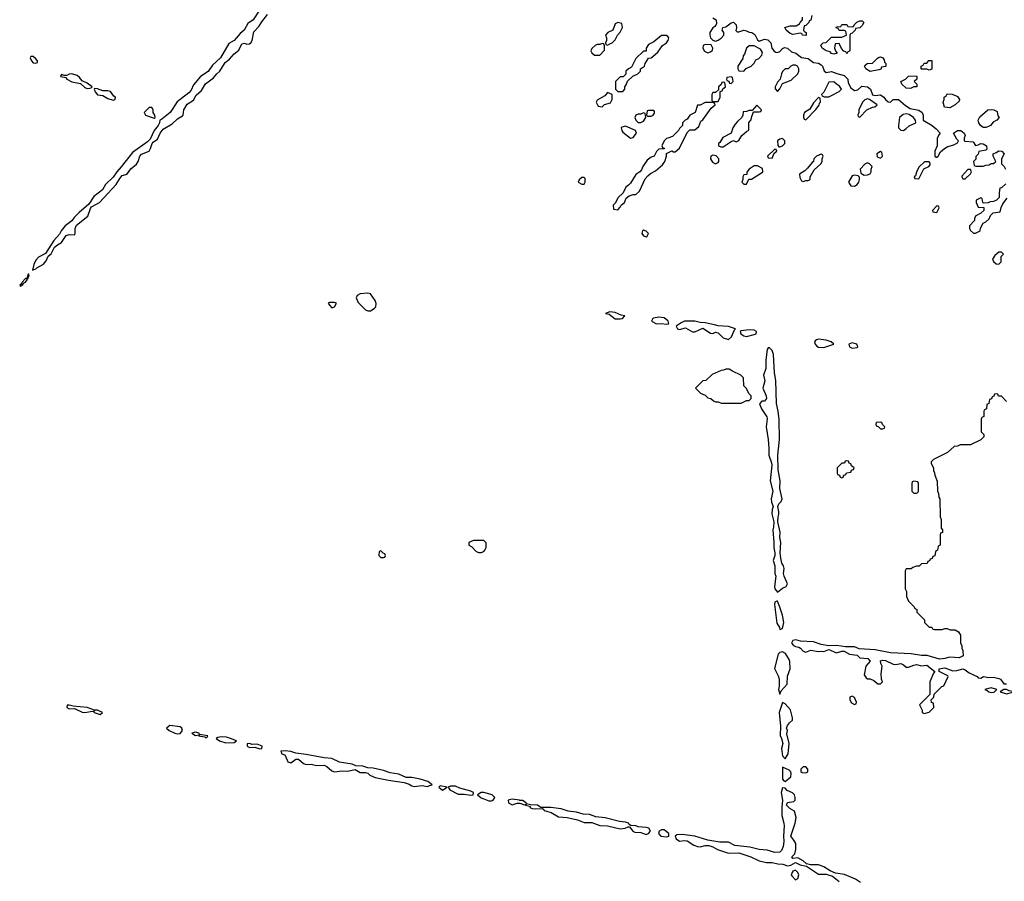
# Model space of a CAD drawing. Header units: inches. Extents: x 2701323 to 2964515, y 494916 to 722124.
# Tile 538 of 656: x 2854965 to 2862613, y 675680 to 682371. Entities that reach past the tile are written whole.
import ezdxf

# ---------------------------------------------------------------- set-up
doc = ezdxf.new("R2010")
doc.units = ezdxf.units.IN
doc.header["$MEASUREMENT"] = 0
for name, color, linetype in [('C8657', 7, 'Continuous'), ('C8658', 7, 'Continuous'), ('C8667', 7, 'Continuous'), ('C8668', 7, 'Continuous')]:
    doc.layers.add(name, color=color, linetype=linetype)

msp = doc.modelspace()

# ---------------------------------------------------------------- linework, layer by layer
at = {"layer": 'C8657', "color": 2, "elevation": 2}
for points in [[(2858570, 678326), (2858490, 678326), (2858454, 678310), (2858454, 678290), (2858476.9, 678276.9), (2858510, 678242), (2858530, 678232), (2858550, 678232), (2858570, 678242), (2858578, 678250), (2858587.3, 678272.7), (2858588, 678290), (2858587.3, 678307.3)], [(2857770, 678246), (2857758, 678242), (2857754, 678210), (2857770, 678194), (2857790, 678194), (2857802, 678198), (2857806, 678210), (2857802, 678222), (2857787.3, 678227.3)], [(2855350, 677048.7), (2855332.7, 677047.3), (2855331.3, 677030), (2855350, 677018.8), (2855390, 677021), (2855450, 676994), (2855470, 676990.8), (2855530, 677002), (2855539.6, 676999.6), (2855542, 676990), (2855590, 676976), (2855608.7, 676990), (2855570, 677008.7), (2855552, 677008), (2855542, 677002), (2855546, 677010), (2855488, 677030), (2855380.2, 677040.2)], [(2856130, 676889), (2856106, 676870), (2856126, 676850), (2856170, 676830.8), (2856190, 676824.9), (2856210, 676828), (2856229.2, 676850), (2856225.2, 676870), (2856210, 676879.5)], [(2856330, 676837.2), (2856302, 676830), (2856330, 676812), (2856358, 676818), (2856354, 676810), (2856402, 676802), (2856410, 676794), (2856422, 676798), (2856426, 676810), (2856360.4, 676820.4), (2856358, 676830)], [(2856530, 676802.7), (2856502.8, 676797.2), (2856492, 676790), (2856518, 676770), (2856565.6, 676754.4), (2856630, 676758), (2856648, 676770), (2856602, 676790), (2856570, 676798.4)], [(2856750, 676748.7), (2856732.7, 676747.3), (2856731.3, 676730), (2856750, 676718.8), (2856790, 676721), (2856830, 676707.7), (2856846, 676710), (2856848, 676730), (2856810, 676744), (2856770, 676742)], [(2857028, 676692), (2856994, 676690), (2857002, 676670), (2857021.1, 676661.1), (2857030.4, 676650.4), (2857048.5, 676608.5), (2857070, 676600.7), (2857110, 676627.3), (2857130, 676627.3), (2857170, 676593.4), (2857190, 676587.7), (2857230, 676590.6), (2857270, 676579.3), (2857330, 676580.5), (2857350.4, 676570.4), (2857390, 676537.3), (2857410, 676530.8), (2857470, 676538.8), (2857510, 676534.9), (2857570, 676547.3), (2857610, 676524), (2857650, 676524), (2857670, 676518.8), (2857684.9, 676504.9), (2857726.4, 676486.4), (2857830, 676464), (2857950, 676447.7), (2857990, 676433.4), (2858010, 676420.5), (2858030, 676417.1), (2858090, 676423.8), (2858130, 676416.3), (2858150, 676422.8), (2858168, 676430), (2858134.5, 676454.5), (2858074.2, 676474.2), (2858010, 676487), (2857966.6, 676486.6), (2857910, 676511.5), (2857841.2, 676521.2), (2857790, 676540.7), (2857710, 676557.6), (2857670, 676560.9), (2857630, 676575.1), (2857575.5, 676575.5), (2857548, 676590), (2857450, 676606), (2857390, 676634.5), (2857330, 676638.4), (2857190, 676665.6), (2857110, 676674), (2857070, 676687.6)], [(2858230, 676422), (2858221, 676410), (2858250, 676387.7), (2858286, 676410)], [(2858310, 676419), (2858292, 676410), (2858304.7, 676390), (2858370, 676357.3), (2858416.8, 676356.8), (2858470, 676348), (2858488, 676352), (2858488.7, 676370), (2858470, 676379.3), (2858382.5, 676402.5), (2858350, 676418)], [(2858570, 676369.2), (2858550, 676369), (2858522, 676350), (2858548.4, 676328.4), (2858570, 676319.1), (2858610, 676304), (2858630, 676304), (2858642, 676310), (2858655.3, 676330), (2858635.3, 676350)], [(2858790, 676318), (2858758, 676310), (2858761, 676290), (2858790, 676274), (2858830, 676286), (2858850, 676286), (2858886, 676274), (2858898, 676278), (2858894, 676270), (2858923.6, 676263.6), (2858932, 676250), (2858945.8, 676245.8), (2858970, 676242), (2859024.7, 676244.7), (2859036.9, 676236.9), (2859038, 676230), (2859093.2, 676213.2), (2859150, 676180.4), (2859216.1, 676176.1), (2859297.6, 676157.6), (2859350, 676137.1), (2859410, 676135.5), (2859470, 676112.4), (2859530.4, 676110.4), (2859630, 676086), (2859667.5, 676092.5), (2859690, 676102.8), (2859702, 676102), (2859728.7, 676068.7), (2859742, 676062), (2859790, 676058), (2859830, 676043.8), (2859849.5, 676050.5), (2859865.2, 676070), (2859851.3, 676091.3), (2859830, 676098.4), (2859770, 676103.7), (2859750, 676111.8), (2859712.9, 676112.9), (2859700.2, 676120.2), (2859694, 676130), (2859670, 676138.4), (2859624.7, 676144.7), (2859512.9, 676172.9), (2859441.3, 676181.3), (2859390, 676197.6), (2859342.4, 676202.4), (2859290, 676216.2), (2859225.1, 676225.1), (2859170, 676243), (2859090, 676254), (2859014, 676254), (2858986, 676270), (2858932.9, 676272.9), (2858900.4, 676280.4), (2858898, 676290), (2858870, 676308), (2858850, 676306), (2858846, 676310)]]:
    msp.add_lwpolyline(points, close=True, dxfattribs=at)
msp.add_lwpolyline([(2860000, 676056.7), (2859984, 676070), (2859970, 676079.3), (2859950, 676079.3), (2859931.3, 676070), (2859926, 676050), (2859946, 676030), (2859990, 676024.9), (2860000, 676027.7)], dxfattribs=at)
at = {"layer": 'C8658', "color": 2, "elevation": 2}
for points in [[(2856822.4, 682437.6), (2856779.3, 682370), (2856738, 682342), (2856708, 682290), (2856676.9, 682263.1), (2856630.3, 682209.8), (2856590, 682186), (2856525.4, 682074.6), (2856462.6, 682017.4), (2856430, 681967), (2856370, 681929.3), (2856315.3, 681864.8), (2856295.8, 681824.2), (2856278.2, 681801.8), (2856188.5, 681731.5), (2856133.4, 681650), (2856070, 681599), (2856052, 681590), (2856051, 681570), (2856041, 681550), (2856008.7, 681511.3), (2855977, 681443), (2855958.7, 681421.3), (2855839.9, 681340.1), (2855753.1, 681226.9), (2855719.1, 681190), (2855692, 681148), (2855630.8, 681090), (2855607.3, 681050), (2855541.6, 680998.4), (2855501.4, 680938.6), (2855425.7, 680874.3), (2855386.6, 680833.4), (2855370.4, 680809.6), (2855318.8, 680770), (2855286, 680730), (2855273.7, 680706.3), (2855230, 680655.3), (2855165.2, 680554.8), (2855110, 680525.2), (2855090, 680504), (2855073.4, 680470), (2855065.4, 680425.4), (2855090, 680434.8), (2855096.9, 680443.1), (2855150, 680473.4), (2855170, 680498.8), (2855185.6, 680534.4), (2855210, 680551.3), (2855235.6, 680604.4), (2855257.6, 680622.4), (2855290, 680639.3), (2855325.8, 680694.2), (2855350, 680703.1), (2855390, 680700.7), (2855395.6, 680710), (2855396.3, 680750), (2855406.2, 680773.8), (2855494.2, 680845.8), (2855515.1, 680904.9), (2855523.3, 680916.7), (2855585.2, 680950), (2855713.6, 681090), (2855741.4, 681138.5), (2855760.6, 681159.4), (2855790, 681168.5), (2855802.6, 681177.4), (2855827.2, 681212.8), (2855872.3, 681247.7), (2855885.1, 681270), (2855898.7, 681310), (2855910, 681325.5), (2855970, 681350.6), (2855981.3, 681370), (2855994, 681410), (2856000.7, 681419.3), (2856036.4, 681443.6), (2856056.3, 681490), (2856080.4, 681519.6), (2856150, 681562.4), (2856190, 681601.3), (2856230, 681623), (2856234.7, 681630), (2856239.7, 681670), (2856265.4, 681714.6), (2856313.8, 681746.2), (2856336.1, 681783.9), (2856378.2, 681821.8), (2856408.6, 681871.4), (2856470, 681919.3), (2856495.6, 681950), (2856519.7, 681970), (2856560.6, 682039.4), (2856595.5, 682064.5), (2856630, 682106.7), (2856666.1, 682133.9), (2856690, 682182.4), (2856710, 682187.2), (2856730, 682181.1), (2856750, 682182.4), (2856759.5, 682190), (2856769.8, 682210.2), (2856783.1, 682276.9), (2856823.3, 682316.7), (2856844.9, 682355.1), (2856889.8, 682410.2)], [(2860000, 682240.7), (2859988.4, 682248.4), (2859950, 682248.7), (2859890, 682198), (2859850, 682178), (2859832, 682150), (2859830, 682126), (2859810, 682126), (2859752, 682070), (2859716.9, 682003.1), (2859694, 681990), (2859674, 681970), (2859672, 681948), (2859652.7, 681927.3), (2859630, 681926), (2859594, 681890), (2859594, 681830), (2859610, 681814), (2859650, 681814), (2859666, 681830), (2859666, 681850), (2859676.4, 681863.6), (2859687.3, 681892.7), (2859728.7, 681931.3), (2859766, 681950), (2859786, 681970), (2859786, 681990), (2859818, 682010), (2859822, 682030), (2859848.7, 682071.3), (2859870, 682074), (2859920.4, 682119.6), (2859958, 682170), (2859990, 682192), (2860000, 682207)], [(2860000, 681451.5), (2859990, 681448), (2859972, 681430), (2859954, 681390), (2859958, 681378), (2859970, 681374), (2859972.7, 681367.3), (2859930, 681366), (2859910, 681346), (2859892, 681310), (2859870, 681302), (2859839.8, 681280.2), (2859806, 681230), (2859795.3, 681204.7), (2859782, 681190), (2859750, 681168), (2859710, 681102), (2859694.8, 681085.2), (2859672, 681070), (2859652.7, 681027.3), (2859610, 680986), (2859592, 680948), (2859574, 680930), (2859578, 680898), (2859610, 680894), (2859630, 680914), (2859638, 680930), (2859662, 680950), (2859676.4, 680983.6), (2859698, 681002), (2859730, 681012), (2859750, 681012), (2859780.4, 681039.6), (2859824, 681136), (2859843.1, 681156.9), (2859864.7, 681175.3), (2859904, 681196), (2859957.2, 681242.8), (2859975.3, 681270), (2859988, 681310), (2859988, 681332), (2860000, 681337.7)], [(2860000, 680031.6), (2859970, 680056), (2859930, 680059.3), (2859888, 680052), (2859882, 680050), (2859872, 680030), (2859910, 680007.7), (2859951, 680011), (2859990, 680006), (2860000, 680008.5)]]:
    msp.add_lwpolyline(points, dxfattribs=at)
for points in [[(2859610, 682348), (2859590, 682338), (2859571.3, 682288.7), (2859534, 682270), (2859514, 682250), (2859522, 682230), (2859522, 682210), (2859514, 682190), (2859518, 682178), (2859530, 682174), (2859550, 682182), (2859566, 682190), (2859590, 682214), (2859608.4, 682251.6), (2859630, 682274), (2859646, 682310), (2859642, 682342)], [(2859490, 682186), (2859470, 682178), (2859450, 682178), (2859434, 682170), (2859410, 682146), (2859402, 682130), (2859410, 682114), (2859430, 682094), (2859470, 682094), (2859507.3, 682132.7), (2859507.3, 682167.3), (2859502, 682182)], [(2855050, 682086), (2855046.8, 682073.2), (2855056, 682050), (2855070, 682036), (2855090, 682032), (2855102, 682038), (2855102, 682050), (2855088.7, 682070), (2855070, 682084)], [(2855370, 681949), (2855350, 681948.7), (2855330, 681938), (2855310, 681938), (2855290, 681946), (2855283.6, 681936.4), (2855282, 681930), (2855322, 681922), (2855332, 681910), (2855368.7, 681888.7), (2855436, 681876), (2855470, 681844), (2855490, 681837.3), (2855510, 681838.8), (2855519.3, 681840.7), (2855528.7, 681850), (2855490, 681877.2), (2855450, 681895.3), (2855430, 681922), (2855410, 681937.2)], [(2855544.7, 681835.3), (2855542, 681830), (2855551.3, 681810), (2855570, 681787.3), (2855610, 681780.7), (2855650, 681757.3), (2855690, 681746.8), (2855706, 681750), (2855708, 681770), (2855697.2, 681777.2), (2855670, 681812.7), (2855650, 681819.3), (2855610, 681819.3), (2855570, 681833.2)], [(2859530, 681806), (2859510, 681778), (2859450, 681746), (2859442, 681730), (2859458, 681698), (2859490, 681694), (2859508, 681712), (2859554.6, 681725.4), (2859568, 681750), (2859566, 681790)], [(2855990, 681688), (2855970, 681688), (2855932, 681650), (2855942, 681630), (2856010, 681604.7), (2856018, 681610), (2856014, 681630), (2856002, 681650), (2856002, 681670)], [(2859810, 681646), (2859790, 681638), (2859770, 681638), (2859751.6, 681628.4), (2859742, 681610), (2859752, 681590), (2859770, 681572), (2859790, 681572), (2859810, 681582), (2859828, 681610), (2859822, 681642)], [(2859890, 681666), (2859850, 681666), (2859838, 681662), (2859834, 681630), (2859842, 681622), (2859870, 681622), (2859886, 681630), (2859896.4, 681643.6), (2859896.4, 681656.4)], [(2859670, 681544), (2859642.8, 681537.2), (2859638, 681530), (2859641, 681510), (2859650, 681498), (2859710, 681451), (2859730, 681456), (2859755.3, 681490), (2859748, 681510)], [(2859350, 681146), (2859330, 681146), (2859310, 681126), (2859302, 681110), (2859330, 681094), (2859350, 681094), (2859358, 681110), (2859356.4, 681136.4)], [(2859810, 680735.3), (2859802, 680730), (2859798, 680710), (2859810, 680692), (2859830, 680684.7), (2859838, 680690), (2859848, 680710), (2859830, 680728)], [(2855035.3, 680395.3), (2855030, 680395.3), (2855019.6, 680360.4), (2855010, 680362), (2854981, 680330), (2854979.8, 680320.2), (2854964.7, 680310), (2854970, 680302), (2854986, 680310), (2854982, 680318), (2854990, 680312), (2854995.5, 680324.5), (2855010, 680332), (2855022, 680350), (2855020.4, 680359.6), (2855030, 680362), (2855033.2, 680370), (2855038, 680390)], [(2857670, 680246), (2857610, 680240.9), (2857586, 680230), (2857578.8, 680210), (2857593.7, 680173.7), (2857650, 680117.3), (2857670, 680110.7), (2857689.2, 680110.8), (2857710, 680122.8), (2857722, 680130), (2857730, 680142), (2857733.2, 680166.8), (2857726, 680190), (2857690, 680242)], [(2857410, 680175.3), (2857370, 680175.3), (2857362, 680170), (2857370, 680154), (2857390, 680134), (2857410, 680142), (2857426, 680170)], [(2859550, 680102), (2859514, 680090), (2859542.8, 680082.8), (2859590, 680047.7), (2859630, 680047.3), (2859646, 680050), (2859666, 680070), (2859636.5, 680076.5), (2859590, 680096)]]:
    msp.add_lwpolyline(points, close=True, dxfattribs=at)
at = {"layer": 'C8667', "color": 2, "elevation": 2}
for points in [[(2860078.7, 680000), (2860064.7, 679990), (2860074, 679970), (2860090, 679966), (2860136.9, 679976.9), (2860190, 679946.8), (2860210, 679947.3), (2860270, 679976), (2860330, 679936), (2860350, 679934.8), (2860370, 679942.8), (2860390, 679938.8), (2860430, 679899.1), (2860470, 679888), (2860493.3, 679906.7), (2860518, 679962), (2860526, 679970), (2860471.6, 679988.4), (2860390, 679993.2), (2860361.7, 680000)], [(2862630, 679406), (2862590, 679446), (2862567.3, 679447.3), (2862562, 679462), (2862550, 679466), (2862538, 679462), (2862532.7, 679447.3), (2862518, 679442), (2862512.7, 679427.3), (2862498, 679422), (2862494, 679390), (2862478, 679382), (2862474, 679350), (2862458, 679342), (2862454, 679330), (2862454, 679290), (2862438, 679282), (2862434, 679270), (2862434, 679170), (2862454, 679150), (2862454, 679130), (2862431.6, 679108.4), (2862351.1, 679068.9), (2862270, 679068), (2862250, 679058), (2862223.6, 679056.4), (2862171.6, 679008.4), (2862063.6, 678956.4), (2862043.6, 678936.4), (2862043.6, 678923.6), (2862062, 678890), (2862062, 678870), (2862071.6, 678851.6), (2862072.7, 678832.7), (2862092.7, 678787.3), (2862094, 678710), (2862102, 678690), (2862103.6, 678663.6), (2862112, 678650), (2862114, 678510), (2862122, 678490), (2862122, 678422), (2862132, 678410), (2862131.6, 678388.4), (2862118, 678382), (2862114, 678370), (2862114, 678290), (2862098, 678282), (2862094, 678250), (2862078, 678242), (2862072.7, 678207.3), (2862058, 678202), (2862052.7, 678187.3), (2862038, 678182), (2862032.7, 678167.3), (2862018, 678162), (2862012.7, 678147.3), (2861970, 678146), (2861952.7, 678127.3), (2861930, 678126), (2861903.6, 678116.4), (2861890, 678106), (2861850, 678106), (2861842, 678090), (2861842, 677950), (2861852, 677930), (2861852.7, 677892.7), (2861870, 677854), (2861914, 677810), (2861918, 677798), (2861934, 677790), (2861934, 677770), (2861994, 677710), (2861994, 677690), (2862030, 677654), (2862050, 677654), (2862058, 677638), (2862070, 677634), (2862130, 677634), (2862150, 677642), (2862170, 677642), (2862192.7, 677632.7), (2862230, 677632), (2862256.9, 677616.9), (2862272, 677590), (2862272, 677530), (2862282, 677510), (2862282, 677490), (2862291.1, 677471.1), (2862294, 677430), (2862263.6, 677416.4), (2862190, 677419.3), (2862150, 677409.3), (2862110, 677406), (2862012.5, 677432.5), (2861970, 677433.2), (2861890, 677446.6), (2861730, 677455.1), (2861610, 677478), (2861484.5, 677484.5), (2861450, 677499.3), (2861380.2, 677500.2), (2861311.9, 677511.9), (2861250, 677508.7), (2861190, 677518.4), (2861130, 677539.5), (2861030, 677545.2), (2860994.8, 677554.8), (2860970.8, 677549.2), (2860961, 677530), (2860976, 677510), (2860990, 677502), (2861018, 677498), (2861030, 677491), (2861050, 677466.8), (2861070, 677459.1), (2861110, 677475.5), (2861170, 677463.8), (2861190, 677467.7), (2861210, 677465.5), (2861250, 677480.7), (2861310, 677453), (2861350, 677466.8), (2861370, 677466.8), (2861410, 677443), (2861470, 677434.8), (2861490, 677414.8), (2861552, 677410), (2861571, 677390), (2861538, 677350), (2861523.6, 677283.6), (2861539.6, 677259.6), (2861550, 677252), (2861571.1, 677251.1), (2861599.6, 677239.6), (2861630, 677214), (2861650, 677214), (2861666, 677230), (2861658, 677250), (2861655.3, 677290), (2861665.2, 677350), (2861653.2, 677370), (2861650, 677391), (2861670, 677396.3), (2861690, 677393.4), (2861750, 677366.8), (2861770, 677362.8), (2861810, 677370.6), (2861830, 677361), (2861850, 677342), (2861870, 677342), (2861910, 677359.1), (2861930, 677362.8), (2861970, 677354), (2862010, 677357.3), (2862074, 677310), (2862063.5, 677296.5), (2862034, 677230), (2862034, 677130), (2861954, 677050), (2861974, 677010), (2861974, 676990), (2861990, 676982), (2862030, 676992), (2862066, 677030), (2862062, 677062), (2862047.3, 677067.3), (2862046, 677090), (2862066, 677110), (2862067.3, 677132.7), (2862127.3, 677192.7), (2862142, 677198), (2862178, 677270), (2862175.3, 677275.3), (2862106, 677310), (2862108, 677330), (2862150, 677337.3), (2862213.7, 677313.7), (2862244.1, 677315.9), (2862290, 677330.4), (2862310, 677323), (2862339.5, 677299.5), (2862402.8, 677270), (2862410, 677261), (2862430, 677256), (2862450.4, 677270.4), (2862490, 677262.8), (2862530, 677264), (2862570, 677255.5), (2862584.7, 677250), (2862610, 677214), (2862630, 677214)], [(2861495.3, 675670), (2861456.6, 675696.6), (2861372.3, 675732.3), (2861302, 675742), (2861260.9, 675760.9), (2861211.8, 675791.8), (2861170, 675807), (2861108.4, 675808.4), (2861075.5, 675815.5), (2861050, 675839.3), (2861010, 675862), (2860970, 675858), (2860962, 675870), (2860986, 675894), (2860992.7, 675927.3), (2860992.5, 675972.5), (2860979.3, 675999.3), (2860955.3, 676030), (2860989.3, 676130), (2860996.5, 676176.5), (2860984, 676224), (2860946.2, 676246.2), (2860921.2, 676270), (2860929.4, 676290.6), (2860979.3, 676300.7), (2860989.1, 676310.9), (2860989.3, 676330), (2860984, 676350), (2860967.3, 676367.3), (2860925.8, 676385.8), (2860910, 676402), (2860890, 676406), (2860880.7, 676370), (2860890.9, 676309.1), (2860884.9, 676255.1), (2860884.9, 676190), (2860901.6, 676130), (2860903, 676110), (2860897.3, 676030), (2860900.7, 675990), (2860894.8, 675950), (2860881.4, 675918.6), (2860870, 675907), (2860830, 675903.6), (2860770, 675920.7), (2860710, 675926), (2860635.9, 675944.1), (2860518.9, 675958.9), (2860470, 675983.7), (2860404.5, 675984.5), (2860310, 675999.3), (2860210, 676029.6), (2860110, 676042), (2860070, 676041.2), (2860056, 676030), (2860064, 676010), (2860090, 675990.7), (2860130, 675996.3), (2860150, 675994), (2860201.4, 675961.4), (2860230, 675950.4), (2860250, 675947.7), (2860290, 675957.3), (2860318, 675958), (2860350, 675947.3), (2860386.2, 675926.2), (2860470, 675899.3), (2860550, 675902), (2860644.7, 675870), (2860710, 675839.1), (2860764.9, 675824.9), (2860810, 675824.9), (2860854.4, 675814.4), (2860892.1, 675812.1), (2860930, 675800.7), (2860955.5, 675804.5), (2860990, 675824.7), (2861026.8, 675806.8), (2861076.9, 675796.9), (2861170, 675736.3), (2861230, 675736), (2861278.8, 675718.8), (2861330, 675678.8)], [(2860000, 676027.7), (2860008, 676030), (2860008, 676050), (2860000, 676056.7)]]:
    msp.add_lwpolyline(points, dxfattribs=at)
for points in [[(2860630, 679961.2), (2860570, 679955.3), (2860562, 679950), (2860566.8, 679930), (2860590, 679914.8), (2860610, 679910.8), (2860670, 679926), (2860686, 679930), (2860688, 679950), (2860670, 679959)], [(2861170.6, 679889.4), (2861154.4, 679885.6), (2861142.8, 679877.2), (2861138, 679870), (2861142.8, 679850), (2861155.5, 679835.5), (2861170, 679827.3), (2861210, 679825.5), (2861288, 679850), (2861268, 679870), (2861230, 679882.7)], [(2861430, 679861.2), (2861404.7, 679850), (2861411.3, 679830), (2861430, 679820.7), (2861470, 679826), (2861475.3, 679830), (2861468, 679850), (2861450, 679857.2)], [(2860790, 679822), (2860778, 679822), (2860771.3, 679808.7), (2860760.5, 679730), (2860759.3, 679660.7), (2860742.8, 679610), (2860753.4, 679566.6), (2860738, 679510), (2860762.8, 679450), (2860766, 679430), (2860750.6, 679409.4), (2860730, 679408), (2860712, 679388), (2860726, 679350), (2860767.5, 679287.5), (2860770.7, 679270), (2860764, 679210), (2860779.3, 679110), (2860784.5, 679044.5), (2860783, 678990), (2860804.9, 678930), (2860807.7, 678910), (2860793.4, 678790), (2860814.8, 678710), (2860802, 678650), (2860805.2, 678625.2), (2860818, 678590), (2860810, 678566), (2860807.5, 678532.5), (2860822.8, 678470), (2860820.7, 678430), (2860814, 678410), (2860824, 678310), (2860822.8, 678270), (2860831.3, 678230), (2860831.3, 678210), (2860818.8, 678170), (2860831, 678130), (2860831.1, 678071.1), (2860838, 678050), (2860827.9, 677967.9), (2860831, 677950), (2860850, 677924.7), (2860890, 677956), (2860918, 677970), (2860928, 677990), (2860902, 678050), (2860899, 678070), (2860904, 678110), (2860899, 678130), (2860885.2, 678150), (2860877.2, 678190), (2860872.7, 678230), (2860876, 678310), (2860869.2, 678350), (2860872, 678392), (2860852.5, 678472.5), (2860855.1, 678510), (2860862.7, 678530), (2860862.7, 678550), (2860852.7, 678590), (2860861.2, 678610), (2860880.9, 678630), (2860887.3, 678650), (2860869.3, 678729.3), (2860873.2, 678790), (2860855.5, 678875.5), (2860853.2, 678990), (2860866, 679110), (2860864.7, 679264.7), (2860857.2, 679330), (2860843.7, 679390), (2860838, 679570), (2860827.2, 679627.2), (2860820.9, 679770), (2860810, 679802)], [(2860450, 679658), (2860431.6, 679648.4), (2860412.7, 679647.3), (2860343.6, 679616.4), (2860294, 679570), (2860270, 679566), (2860214, 679510), (2860254, 679470), (2860290, 679454), (2860310, 679434), (2860334, 679430), (2860354, 679410), (2860370, 679402), (2860390, 679402), (2860412.7, 679392.7), (2860430, 679392), (2860570, 679394), (2860590, 679402), (2860610, 679414), (2860630, 679414), (2860646, 679430), (2860646, 679450), (2860628.4, 679468.4), (2860610, 679506), (2860588.4, 679528.4), (2860586, 679590), (2860566, 679610), (2860500.4, 679640.4), (2860476.4, 679656.4)], [(2861650, 679246), (2861618, 679242), (2861614, 679230), (2861618, 679218), (2861632.7, 679212.7), (2861650, 679194), (2861670, 679194), (2861682, 679198), (2861686, 679210), (2861667.3, 679227.3), (2861662, 679242)], [(2861390, 678946), (2861378, 678942), (2861372.7, 678927.3), (2861350, 678926), (2861314, 678890), (2861314, 678850), (2861318, 678838), (2861332.7, 678832.7), (2861338, 678818), (2861350, 678814), (2861362, 678818), (2861367.3, 678832.7), (2861382, 678838), (2861387.3, 678852.7), (2861422, 678858), (2861427.3, 678872.7), (2861442, 678878), (2861446, 678890), (2861427.3, 678907.3), (2861422, 678922), (2861407.3, 678927.3), (2861402, 678942)], [(2861910, 678786), (2861898, 678782), (2861894, 678770), (2861894, 678710), (2861910, 678694), (2861930, 678694), (2861942, 678698), (2861946, 678710), (2861946, 678770), (2861942, 678782)], [(2860850, 677855.3), (2860845.4, 677854.6), (2860831.6, 677848.4), (2860827.3, 677830), (2860845.5, 677685.5), (2860866, 677650), (2860870, 677634), (2860890, 677642), (2860901.2, 677690), (2860890, 677746), (2860870, 677808)], [(2860890, 677462.7), (2860870, 677457.2), (2860856.8, 677443.2), (2860826.6, 677333.4), (2860855.8, 677275.8), (2860863, 677250), (2860864.9, 677195.1), (2860858, 677170), (2860870, 677134), (2860880.2, 677159.8), (2860926, 677210), (2860930, 677274), (2860949.3, 677330), (2860946, 677386), (2860941.2, 677401.2), (2860913.2, 677450)], [(2861430, 677118), (2861414, 677110), (2861412, 677090), (2861425.4, 677065.4), (2861450, 677054), (2861462, 677058), (2861466, 677070), (2861450, 677106)], [(2862510, 677182.7), (2862462, 677170), (2862481, 677161), (2862492, 677150), (2862510, 677145.5), (2862530, 677147.7), (2862538, 677150), (2862555.3, 677170)], [(2862630, 677169), (2862610, 677168.7), (2862582, 677150), (2862630, 677134.8), (2862670, 677144.7), (2862686, 677150), (2862650, 677159)], [(2860890, 677068), (2860864.4, 676990), (2860874.4, 676885.6), (2860871.3, 676811.3), (2860882, 676790), (2860892, 676750), (2860882.8, 676710), (2860890, 676654), (2860910, 676632), (2860934, 676670), (2860942, 676750), (2860924, 676824), (2860929, 676850), (2860921.2, 676870), (2860929, 676890), (2860944, 676910), (2860968.7, 676930), (2860969, 676950), (2860951.8, 677011.8), (2860910, 677058)], [(2860890, 676566), (2860890, 676474), (2860899.6, 676459.6), (2860910, 676456), (2860955.3, 676490), (2860958, 676518), (2860955.3, 676530), (2860942.7, 676542.7)], [(2861070, 676568), (2861050, 676568), (2861032, 676550), (2861032.7, 676532.7), (2861043.6, 676523.6), (2861070, 676522), (2861086, 676530), (2861088, 676550)], [(2860990, 675765.2), (2860970, 675759), (2860957.3, 675730), (2860962, 675722), (2860990, 675691), (2861010, 675702), (2861018, 675730), (2861010, 675748.7)]]:
    msp.add_lwpolyline(points, close=True, dxfattribs=at)
at = {"layer": 'C8668', "color": 2, "elevation": 2}
for points in [[(2860350, 682384.7), (2860376, 682370), (2860378, 682342), (2860371.6, 682328.4), (2860363.6, 682316.4), (2860350, 682308), (2860326, 682270), (2860324.7, 682250), (2860330.9, 682230.9), (2860350, 682211.3), (2860370, 682204.7), (2860390, 682211.3), (2860412.9, 682227.1), (2860435.3, 682250), (2860435.3, 682270), (2860422, 682290), (2860426, 682310), (2860450, 682314.4), (2860490, 682345.3), (2860510, 682350.2), (2860530.3, 682330), (2860532.5, 682307.5), (2860527.5, 682287.5), (2860536.9, 682276.9), (2860550, 682276.3), (2860590, 682288.4), (2860610, 682284.4), (2860630, 682274), (2860652.3, 682272.3), (2860675.8, 682255.8), (2860695.2, 682215.2), (2860710, 682202.8), (2860750, 682220.3), (2860775.3, 682215.3), (2860800.5, 682190), (2860806.8, 682150), (2860826.4, 682126.4), (2860839.3, 682119.3), (2860850, 682115.5), (2860870, 682124), (2860890, 682146), (2860905.8, 682154.2), (2860930, 682150.3), (2860960.3, 682120.2), (2860994, 682110), (2861036.4, 682076.4), (2861090, 682068.2), (2861130, 682038), (2861170, 682031.7), (2861190, 682020.5), (2861200.5, 682010), (2861214.4, 681974.4), (2861230, 681961), (2861270, 681967.7), (2861311.7, 681951.7), (2861370, 681938), (2861398, 681910), (2861400.7, 681880.7), (2861422, 681842), (2861450, 681820.7), (2861474.8, 681825.2), (2861505.3, 681854.7), (2861550, 681850.3), (2861574, 681830), (2861590, 681786), (2861610, 681780.7), (2861650, 681788), (2861677.3, 681770), (2861690, 681751), (2861711.6, 681731.6), (2861730, 681731.3), (2861749.6, 681750.4), (2861790, 681751.4), (2861844.9, 681704.9), (2861882, 681682), (2861950, 681668.4), (2861974, 681650), (2861982.4, 681630), (2861982, 681590), (2862052, 681550), (2862083.6, 681523.6), (2862114, 681490), (2862103.6, 681476.4), (2862092.7, 681447.3), (2862092, 681390), (2862074, 681350), (2862074, 681310), (2862083.6, 681303.6), (2862090, 681302), (2862098, 681310), (2862116.4, 681343.6), (2862149, 681371), (2862173.6, 681386.4), (2862222, 681398), (2862250, 681414), (2862258, 681430), (2862244, 681444), (2862219, 681490), (2862250, 681510.3), (2862274.8, 681510), (2862300.4, 681490), (2862307.7, 681470), (2862301, 681450), (2862302, 681430), (2862306.4, 681426.4), (2862370, 681422), (2862390, 681394), (2862410, 681398), (2862430.4, 681410.3), (2862450, 681406.8), (2862473.4, 681390), (2862476, 681364), (2862470, 681358), (2862414, 681346), (2862410, 681326), (2862392.7, 681307.3), (2862391.6, 681288.4), (2862374, 681270), (2862378, 681238), (2862392.7, 681232.7), (2862450, 681234), (2862470, 681242), (2862496.4, 681243.6), (2862510, 681254), (2862530, 681254), (2862546, 681270), (2862526, 681310), (2862526, 681330), (2862550, 681338.8), (2862570, 681352.4), (2862594.8, 681350), (2862612.2, 681330), (2862590.6, 681290), (2862590.9, 681250.9), (2862611.3, 681230), (2862622, 681210)], [(2861118, 682402), (2861110, 682366), (2861098, 682362), (2861094, 682350), (2861070, 682326), (2861058, 682322), (2861054, 682290), (2861058, 682278), (2861074, 682270), (2861074, 682250), (2861070, 682248), (2861046, 682250), (2861042, 682262), (2861030, 682266), (2860970, 682255.3), (2860950, 682264), (2860918, 682290), (2860909, 682311), (2860950, 682322), (2860996.4, 682323.6), (2861022, 682338), (2861026, 682350), (2861046, 682370), (2861046, 682390)], [(2860000, 682207), (2860002, 682210), (2860008, 682230), (2860000.4, 682240.4), (2860000, 682240.7)], [(2860000, 681337.7), (2860030, 681352), (2860043.6, 681343.6), (2860056.4, 681343.6), (2860090, 681374), (2860150, 681494), (2860170, 681514), (2860210, 681514), (2860239, 681541), (2860256.4, 681583.6), (2860270, 681592), (2860336.4, 681683.6), (2860366, 681710), (2860362, 681722), (2860347.3, 681727.3), (2860290, 681728), (2860250, 681708), (2860230, 681706), (2860211.1, 681648.9), (2860170, 681628), (2860150, 681598), (2860134, 681590), (2860114, 681570), (2860112, 681548), (2860090, 681526), (2860082, 681510), (2860036, 681464), (2860000, 681451.5)], [(2862623.6, 681096.4), (2862590, 681066), (2862578, 681062), (2862572.7, 681027.3), (2862574, 680990), (2862551.6, 680968.4), (2862530, 680958), (2862503.6, 680956.4), (2862487.3, 680947.3), (2862450, 680946), (2862446, 680950), (2862442, 680982), (2862430, 680986), (2862394, 680970), (2862394, 680950), (2862410, 680914), (2862452.7, 680912.7), (2862454, 680890), (2862431, 680869), (2862391.6, 680848.4), (2862382, 680830), (2862382, 680810), (2862342, 680770), (2862342, 680750), (2862350, 680734), (2862372.7, 680712.7), (2862390, 680712), (2862426, 680730), (2862428.4, 680751.6), (2862449.1, 680790.9), (2862470, 680802), (2862495.3, 680824.7), (2862506, 680850), (2862526, 680870), (2862582, 680878), (2862588.4, 680911.6), (2862600.4, 680939.6), (2862636.4, 680983.6)], [(2860000, 680008.5), (2860006, 680010), (2860002, 680030), (2860000, 680031.6)], [(2860361.7, 680000), (2860290, 680017.2), (2860250, 680019.3), (2860210, 680029.2), (2860130, 680028.7), (2860102.8, 680017.2), (2860078.7, 680000)]]:
    msp.add_lwpolyline(points, dxfattribs=at)
for points in [[(2861390, 682106), (2861382, 682122), (2861367.3, 682127.3), (2861347.3, 682147.3), (2861330, 682186), (2861298, 682182), (2861294, 682150), (2861303.6, 682123.6), (2861314, 682110), (2861290, 682104), (2861270, 682109.2), (2861260.4, 682120.4), (2861230, 682129.3), (2861198, 682150), (2861188.4, 682171.6), (2861206, 682190), (2861230, 682194), (2861270, 682234), (2861350, 682234), (2861386, 682250), (2861382, 682282), (2861370, 682286), (2861330, 682286), (2861322, 682302), (2861308, 682308), (2861310, 682314), (2861342, 682318), (2861350, 682334), (2861390, 682334), (2861398, 682318), (2861430, 682314), (2861442, 682318), (2861446, 682330), (2861468.4, 682351.6), (2861490, 682362), (2861510, 682362), (2861522, 682350), (2861510, 682326), (2861491.6, 682308.4), (2861458, 682302), (2861454, 682290), (2861430, 682266), (2861418, 682262), (2861414, 682250), (2861412.7, 682132.7), (2861410, 682126), (2861398, 682122)], [(2860290, 682178), (2860274, 682170), (2860272, 682150), (2860285.4, 682125.4), (2860310, 682112), (2860330, 682122), (2860347.3, 682132.7), (2860348, 682150), (2860335.3, 682175.3)], [(2860670, 682168.7), (2860630, 682168), (2860611.1, 682148.9), (2860596, 682104), (2860584.7, 682090), (2860582, 682070), (2860542, 682010), (2860542, 681990), (2860550, 681974), (2860590, 681972), (2860608.7, 681991.3), (2860646, 682010), (2860670, 682034), (2860682, 682058), (2860706, 682070), (2860730, 682094), (2860734.6, 682114.6), (2860720.4, 682140.4), (2860710, 682148)], [(2861570, 681969.3), (2861538, 681990), (2861528, 682010), (2861530, 682014), (2861548.4, 682031.6), (2861590, 682034), (2861627.3, 682072.7), (2861640.4, 682079.6), (2861650, 682082), (2861670, 682074), (2861679.6, 682059.6), (2861682, 682042), (2861694, 682030), (2861694, 682010), (2861690, 682006), (2861658, 682002), (2861652.7, 681987.3), (2861639.6, 681980.4)], [(2860990, 682018), (2860970, 682018), (2860954, 682010), (2860934, 681990), (2860910, 681988), (2860890, 681968), (2860881, 681950), (2860872, 681908), (2860850, 681886), (2860832, 681850), (2860832.7, 681832.7), (2860850, 681814), (2860870, 681834), (2860890, 681874), (2860958, 681902), (2861008, 681950), (2861018, 681970), (2861018, 681990), (2861006, 682010)], [(2862030, 681978), (2862010, 681986), (2861970, 681986), (2861966, 681990), (2861966, 682010), (2861982, 682018), (2861990, 682034), (2862010, 682034), (2862027.3, 682052.7), (2862050, 682054), (2862050, 681986)], [(2860490, 681926), (2860458, 681922), (2860454, 681910), (2860458, 681898), (2860472.7, 681892.7), (2860478, 681878), (2860490, 681874), (2860506, 681890), (2860502, 681922)], [(2861883.6, 681836.4), (2861850, 681839), (2861818, 681870), (2861808, 681890), (2861846, 681910), (2861870, 681932), (2861930, 681934), (2861934, 681930), (2861934, 681910), (2861914, 681890), (2861934, 681870), (2861934, 681850), (2861930, 681848), (2861910, 681848)], [(2860430, 681886), (2860418, 681882), (2860412.7, 681867.3), (2860394, 681850), (2860394, 681826), (2860370, 681806), (2860350, 681806), (2860342, 681790), (2860342, 681742), (2860350, 681734), (2860390, 681734), (2860406, 681770), (2860406, 681814), (2860422, 681818), (2860427.3, 681832.7), (2860446, 681850), (2860442, 681882)], [(2861290, 681888), (2861250, 681886), (2861211.6, 681808.4), (2861194, 681790), (2861198, 681778), (2861212.7, 681772.7), (2861250, 681772), (2861270, 681782), (2861330, 681812), (2861348, 681830), (2861334, 681854), (2861308.9, 681868.9)], [(2862190, 681686), (2862149.2, 681690), (2862138, 681730), (2862146, 681750), (2862146, 681770), (2862162, 681778), (2862170, 681794), (2862207.3, 681792.7), (2862239.6, 681779.6), (2862250, 681774), (2862264.7, 681750), (2862262, 681738), (2862232, 681710)], [(2860690, 681706), (2860654, 681666), (2860630, 681666), (2860610, 681658), (2860584.7, 681655.3), (2860582, 681630), (2860574, 681610), (2860539.6, 681580.4), (2860522, 681558), (2860504.7, 681530), (2860490.9, 681489.1), (2860425.4, 681454.6), (2860403.6, 681416.4), (2860394, 681410), (2860394, 681390), (2860410, 681382), (2860430, 681382), (2860490, 681424.7), (2860510, 681432), (2860530, 681422), (2860550, 681432), (2860575.3, 681470), (2860610, 681502), (2860628, 681512), (2860628.4, 681571.6), (2860647.3, 681592.7), (2860648.4, 681611.6), (2860666, 681654), (2860710, 681654), (2860722, 681658), (2860726, 681670)], [(2861170, 681766), (2861130, 681726), (2861103.6, 681676.4), (2861062, 681650), (2861052, 681630), (2861052.7, 681612.7), (2861058, 681598), (2861070, 681594), (2861150, 681674), (2861173.6, 681706.4), (2861178, 681722), (2861186, 681730), (2861182, 681762)], [(2861550, 681755.3), (2861530, 681748), (2861512, 681730), (2861482, 681670), (2861482, 681650), (2861474, 681630), (2861478, 681618), (2861490, 681614), (2861546, 681670), (2861590, 681692), (2861607.3, 681692.7), (2861626, 681710), (2861566, 681750)], [(2861850, 681639.3), (2861826.8, 681633.2), (2861798, 681610), (2861791.3, 681550), (2861792, 681530), (2861810, 681512), (2861830, 681511.3), (2861850, 681524.7), (2861874.6, 681545.4), (2861926, 681570), (2861922, 681590), (2861908.7, 681610), (2861874.5, 681634.5)], [(2862450, 681533.2), (2862429.2, 681550), (2862415.3, 681570), (2862408.7, 681591.3), (2862423.1, 681616.9), (2862486, 681670), (2862510, 681674), (2862531.6, 681671.6), (2862558, 681658), (2862563.6, 681623.6), (2862572, 681610), (2862554, 681590), (2862525.4, 681574.6), (2862504.7, 681550), (2862490, 681541.2), (2862470, 681533.2)], [(2860890, 681448), (2860870, 681442), (2860852, 681430), (2860852.7, 681392.7), (2860862, 681382), (2860870, 681382), (2860890, 681392), (2860908, 681410), (2860908, 681430)], [(2860350, 681318), (2860334, 681310), (2860332, 681290), (2860345.4, 681265.4), (2860370, 681252), (2860390, 681262), (2860395.3, 681270), (2860395.3, 681290), (2860374.6, 681314.6)], [(2860830, 681366), (2860774, 681310), (2860778, 681298), (2860810, 681294), (2860826, 681334), (2860846, 681350), (2860842, 681362)], [(2861190, 681326), (2861154, 681310), (2861134, 681290), (2861131.3, 681268.7), (2861119.6, 681260.4), (2861083.6, 681216.4), (2861063.6, 681196.4), (2861022, 681170), (2861024.7, 681144.7), (2861038, 681118), (2861050, 681114), (2861070, 681122), (2861090, 681122), (2861106, 681130), (2861106, 681150), (2861136.4, 681203.6), (2861188, 681250), (2861198, 681270), (2861198, 681290), (2861206, 681310), (2861202, 681322)], [(2861650, 681346), (2861622, 681330), (2861625.4, 681305.4), (2861650, 681294), (2861666, 681310), (2861662, 681342)], [(2861550, 681258), (2861530, 681248), (2861494, 681210), (2861498, 681178), (2861523.6, 681163.6), (2861550, 681164.7), (2861570, 681174), (2861578, 681190), (2861578, 681210), (2861586, 681230), (2861566, 681250)], [(2861992.7, 681267.3), (2861950, 681226), (2861930, 681186), (2861922, 681158), (2861914, 681150), (2861918, 681138), (2861950, 681134), (2861988, 681212), (2862026, 681230), (2862036.4, 681243.6), (2862036.4, 681256.4), (2862030, 681266)], [(2860670, 681235.3), (2860632, 681210), (2860612.7, 681187.3), (2860612, 681168), (2860590, 681166), (2860582, 681150), (2860582, 681130), (2860574, 681110), (2860590, 681094), (2860610, 681094), (2860627.3, 681132.7), (2860650, 681132), (2860734.6, 681185.4), (2860738, 681190), (2860734.6, 681214.6), (2860694.6, 681234.6)], [(2861450, 681162), (2861430, 681158), (2861402, 681110), (2861421, 681081), (2861450, 681078), (2861470, 681092), (2861482, 681110), (2861488, 681130), (2861487.3, 681147.3), (2861478, 681158)], [(2862350, 681206), (2862330, 681206), (2862283.6, 681156.4), (2862282, 681150), (2862290, 681134), (2862310, 681134), (2862350, 681174), (2862358, 681190)], [(2862090, 680926), (2862054, 680890), (2862058, 680878), (2862090, 680874), (2862106, 680910), (2862102, 680922)], [(2862590, 680566), (2862570, 680566), (2862539.6, 680540.4), (2862522, 680510), (2862530, 680494), (2862550, 680474), (2862570, 680472), (2862588, 680490), (2862588, 680532), (2862606, 680550)]]:
    msp.add_lwpolyline(points, close=True, dxfattribs=at)

doc.saveas('drawing.dxf')
